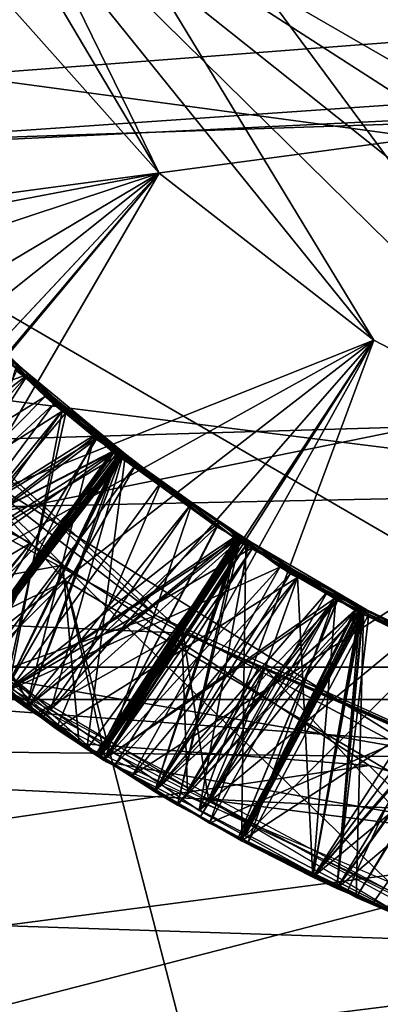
# Model space of a CAD drawing. Extents: x 0 to 200, y 18 to 95.
# Tile 263 of 491: x 143.635 to 143.996, y 45.299 to 46.286. Entities that reach past the tile are written whole.
import ezdxf

# ---------------------------------------------------------------- set-up
doc = ezdxf.new("R2010")
doc.units = 0

msp = doc.modelspace()

# ---------------------------------------------------------------- linework, layer by layer
for points in [[(165.431061, 47.89677, 57.972298), (135.799988, 48.817287, 57.894161), (135.799988, 45.636745, 57.894161)], [(143.552917, 47.947014, 35.629288), (144.799988, 48.667015, 35.629288), (144.799988, 45.787018, 35.629288)], [(144.231705, 48.615196, 38.629288), (143.989975, 48.489506, 38.629288), (144.762787, 45.727478, 38.629288)], [(143.989975, 48.489506, 38.629288), (143.774979, 48.322166, 38.629288), (144.762787, 45.727478, 38.629288)], [(143.774979, 48.322166, 38.629288), (143.593796, 48.118694, 38.629288), (144.762787, 45.727478, 38.629288)], [(143.593796, 48.118694, 38.629288), (143.452408, 47.885811, 38.629288), (144.762787, 45.727478, 38.629288)], [(143.552917, 46.507015, 35.629288), (143.552917, 47.947014, 35.629288), (144.799988, 45.787018, 35.629288)], [(165.459961, 47.672756, 57.991718), (165.431061, 47.89677, 57.972298), (135.799988, 45.636745, 57.894161)], [(143.452408, 47.885811, 38.629288), (143.355469, 47.631191, 38.629288), (144.762787, 45.727478, 38.629288)], [(165.439575, 46.504829, 57.978249), (165.459961, 47.672756, 57.991718), (135.799988, 45.636745, 57.894161)], [(143.355469, 47.631191, 38.629288), (143.306198, 47.363239, 38.629288), (144.762787, 45.727478, 38.629288)], [(143.306198, 47.363239, 38.629288), (143.306198, 47.09079, 38.629288), (144.762787, 45.727478, 38.629288)], [(98.275146, 47.227016, 36), (174.799988, 47.227016, 36), (98.615891, 44.638824, 36.34074)], [(98.615891, 44.638824, 36.34074), (174.799988, 47.227016, 36), (174.799988, 42.227016, 37.339745)], [(118.275154, 47.227016, 56), (117.93441, 44.638824, 55.65926), (174.799988, 42.227016, 54.660255)], [(174.799988, 47.227016, 56), (118.275154, 47.227016, 56), (174.799988, 42.227016, 54.660255)], [(159.5, 43.927017, 40.284233), (133, 47.227016, 39.400002), (133, 43.927017, 40.284233)], [(159.5, 47.227016, 39.400002), (133, 47.227016, 39.400002), (159.5, 43.927017, 40.284233)], [(159.5, 47.227016, 52.599998), (159.5, 43.927017, 51.715767), (133, 43.927017, 51.715767)], [(133, 47.227016, 52.599998), (159.5, 47.227016, 52.599998), (133, 43.927017, 51.715767)], [(136.199997, 47.227016, 36.5), (148.199997, 45.604733, 36.639542), (136.199997, 45.604733, 36.639542)], [(136.199997, 47.227016, 36.5), (148.199997, 47.227016, 36.5), (148.199997, 45.604733, 36.639542)], [(136.799988, 45.839447, 55.650761), (165.799988, 47.227016, 55.75), (165.799988, 44.457867, 55.348492)], [(136.799988, 47.227016, 55.650761), (165.799988, 47.227016, 55.75), (136.799988, 45.839447, 55.650761)], [(141.5, 47.227016, 38.200001), (148.199997, 43.327015, 39.245003), (141.5, 43.327015, 39.245003)], [(141.5, 47.227016, 38.200001), (148.199997, 47.227016, 38.200001), (148.199997, 43.327015, 39.245003)], [(148.199997, 47.227016, 53.799999), (141.5, 47.227016, 53.799999), (141.5, 43.327015, 52.754997)], [(148.199997, 43.327015, 52.754997), (148.199997, 47.227016, 53.799999), (141.5, 43.327015, 52.754997)], [(143.306198, 47.09079, 38.629288), (144.492172, 45.758942, 38.629288), (144.762787, 45.727478, 38.629288)], [(143.306198, 47.09079, 38.629288), (144.231705, 45.838833, 38.629288), (144.492172, 45.758942, 38.629288)], [(143.306198, 47.09079, 38.629288), (143.989975, 45.964527, 38.629288), (144.231705, 45.838833, 38.629288)], [(143.306198, 47.09079, 38.629288), (143.774979, 46.131866, 38.629288), (143.989975, 45.964527, 38.629288)], [(143.306198, 47.09079, 38.629288), (143.593796, 46.335335, 38.629288), (143.774979, 46.131866, 38.629288)], [(148.199997, 46.727016, 55.486832), (136.199997, 46.727016, 55.486832), (136.199997, 45.114326, 55.262104)], [(148.199997, 45.114326, 55.262104), (148.199997, 46.727016, 55.486832), (136.199997, 45.114326, 55.262104)], [(142.899994, 45.64674, 53.842369), (148.199997, 46.727016, 53.98436), (148.199997, 45.254375, 53.752979)], [(142.899994, 46.727016, 53.98436), (148.199997, 46.727016, 53.98436), (142.899994, 45.64674, 53.842369)], [(165.397278, 46.245625, 57.949612), (165.439575, 46.504829, 57.978249), (135.799988, 45.636745, 57.894161)], [(143.552917, 46.507015, 33.629288), (144.799988, 45.787018, 33.629288), (144.762787, 45.727478, 33.629288)], [(144.492172, 45.758942, 33.629288), (143.552917, 46.507015, 33.629288), (144.762787, 45.727478, 33.629288)], [(144.231705, 45.838833, 33.629288), (143.552917, 46.507015, 33.629288), (144.492172, 45.758942, 33.629288)], [(143.552917, 46.507015, 35.629288), (144.799988, 45.787018, 35.629288), (144.799988, 45.787018, 33.629288)], [(143.552917, 46.507015, 33.629288), (143.552917, 46.507015, 35.629288), (144.799988, 45.787018, 33.629288)], [(143.989975, 45.964527, 33.629288), (143.552917, 46.507015, 33.629288), (144.231705, 45.838833, 33.629288)], [(143.774979, 46.131866, 33.629288), (143.552917, 46.507015, 33.629288), (143.989975, 45.964527, 33.629288)], [(143.593796, 46.335335, 33.629288), (143.552917, 46.507015, 33.629288), (143.774979, 46.131866, 33.629288)], [(148.199997, 46.481663, 38.034798), (142.899994, 46.48217, 38.037628), (142.899994, 45.11227, 38.284569)], [(148.199997, 46.481663, 38.034798), (142.899994, 45.11227, 38.284569), (148.199997, 45.016834, 38.311367)], [(143.774979, 46.131866, 38.629288), (143.593796, 46.335335, 38.629288), (143.205261, 46.022911, 38.129292)], [(143.593796, 46.335335, 33.629288), (143.774979, 46.131866, 33.629288), (143.285522, 45.970089, 34.097401)], [(165.298126, 45.638039, 57.882481), (165.397278, 46.245625, 57.949612), (135.799988, 45.636745, 57.894161)], [(143.774979, 46.131866, 38.629288), (143.205261, 46.022911, 38.129292), (143.433304, 45.766815, 38.129292)], [(143.285522, 45.970089, 34.097401), (143.774979, 46.131866, 33.629288), (143.358292, 45.884098, 34.101437)], [(143.358292, 45.884098, 34.101437), (143.774979, 46.131866, 33.629288), (143.400879, 45.833755, 34.103798)], [(143.400879, 45.833755, 34.103798), (143.774979, 46.131866, 33.629288), (143.450378, 45.784985, 34.106281)], [(143.774979, 46.131866, 38.629288), (143.433304, 45.766815, 38.129292), (143.453964, 45.750744, 38.129292)], [(143.450378, 45.784985, 34.106281), (143.774979, 46.131866, 33.629288), (143.47023, 45.765423, 34.107277)], [(143.989975, 45.964527, 38.629288), (143.774979, 46.131866, 38.629288), (143.453964, 45.750744, 38.129292)], [(143.47023, 45.765423, 34.107277), (143.774979, 46.131866, 33.629288), (143.528305, 45.708218, 34.110184)], [(143.774979, 46.131866, 33.629288), (143.989975, 45.964527, 33.629288), (143.528305, 45.708218, 34.110184)], [(143.235092, 45.981586, 35.574886), (143.353836, 46.076542, 35.661392), (143.651672, 45.590279, 35.606838)], [(143.353836, 46.076542, 35.661392), (143.797638, 45.672535, 35.697697), (143.651672, 45.590279, 35.606838)], [(143.353836, 46.076542, 35.661392), (143.404221, 46.030479, 35.992409), (143.797638, 45.672535, 35.697697)], [(143.497665, 46.069031, 37.203312), (143.643845, 45.930458, 37.216206), (143.368271, 45.830536, 37.356987)], [(143.497665, 46.069031, 37.203312), (143.575516, 45.988968, 37.038315), (143.643845, 45.930458, 37.216206)], [(143.404221, 46.030479, 35.992409), (143.300858, 45.940052, 36.080566), (143.799255, 45.671055, 36.024723)], [(143.797638, 45.672535, 35.697697), (143.404221, 46.030479, 35.992409), (143.799255, 45.671055, 36.024723)], [(143.669434, 45.900551, 37.746552), (143.553543, 46.009117, 37.736397), (143.479523, 45.724899, 37.596474)], [(143.615997, 45.955437, 37.913799), (143.553543, 46.009117, 37.736397), (143.669434, 45.900551, 37.746552)], [(143.660858, 45.908176, 37.04583), (143.575516, 45.988968, 37.038315), (143.434586, 45.768143, 36.893002)], [(143.643845, 45.930458, 37.216206), (143.575516, 45.988968, 37.038315), (143.660858, 45.908176, 37.04583)], [(143.989975, 45.964527, 38.629288), (143.453964, 45.750744, 38.129292), (143.719971, 45.543697, 38.129292)], [(143.528305, 45.708218, 34.110184), (143.989975, 45.964527, 33.629288), (143.591888, 45.655998, 34.113113)], [(143.591888, 45.655998, 34.113113), (143.989975, 45.964527, 33.629288), (143.666763, 45.594517, 34.116562)], [(143.666763, 45.594517, 34.116562), (143.989975, 45.964527, 33.629288), (143.722504, 45.556622, 34.118954)], [(143.989975, 45.964527, 38.629288), (143.719971, 45.543697, 38.129292), (143.748352, 45.528938, 38.129292)], [(143.722504, 45.556622, 34.118954), (143.989975, 45.964527, 33.629288), (143.726562, 45.55386, 34.119125)], [(143.726562, 45.55386, 34.119125), (143.989975, 45.964527, 33.629288), (143.81517, 45.493607, 34.122929)], [(144.231705, 45.838833, 38.629288), (143.989975, 45.964527, 38.629288), (143.748352, 45.528938, 38.129292)], [(143.989975, 45.964527, 33.629288), (144.231705, 45.838833, 33.629288), (143.81517, 45.493607, 34.122929)], [(143.615997, 45.955437, 37.913799), (143.678116, 45.893539, 37.919415), (143.453979, 45.750526, 38.063534)], [(143.615997, 45.955437, 37.913799), (143.669434, 45.900551, 37.746552), (143.678116, 45.893539, 37.919415)], [(143.646759, 45.761501, 34.629711), (143.258392, 45.94968, 34.678612), (143.575317, 45.671268, 34.70229)], [(143.516861, 45.904388, 34.612179), (143.258392, 45.94968, 34.678612), (143.646759, 45.761501, 34.629711)], [(143.713455, 45.866951, 36.350235), (143.627884, 45.945602, 36.342796), (143.479523, 45.724899, 36.196476)], [(143.727951, 45.853027, 35.651524), (143.628662, 45.94418, 35.642895), (143.479523, 45.724899, 35.496475)], [(143.729095, 45.852734, 34.951588), (143.630127, 45.943501, 34.942993), (143.479523, 45.724899, 34.796474)], [(143.627777, 45.94537, 36.514801), (143.712189, 45.865562, 36.522236), (143.499786, 45.707317, 36.66703)], [(143.630142, 45.943485, 35.114998), (143.72879, 45.852398, 35.123589), (143.499786, 45.707317, 35.267029)], [(143.626175, 45.941673, 35.814892), (143.628662, 45.94418, 35.642895), (143.727951, 45.853027, 35.651524)], [(143.627777, 45.94537, 36.514801), (143.627884, 45.945602, 36.342796), (143.712189, 45.865562, 36.522236)], [(143.627884, 45.945602, 36.342796), (143.713455, 45.866951, 36.350235), (143.712189, 45.865562, 36.522236)], [(143.630142, 45.943485, 35.114998), (143.630127, 45.943501, 34.942993), (143.72879, 45.852398, 35.123589)], [(143.630127, 45.943501, 34.942993), (143.729095, 45.852734, 34.951588), (143.72879, 45.852398, 35.123589)], [(143.300858, 45.940052, 36.080566), (143.524765, 45.682949, 36.099705), (143.799255, 45.671055, 36.024723)], [(143.626175, 45.941673, 35.814892), (143.738846, 45.852074, 35.824108), (143.499786, 45.707317, 35.96703)], [(143.729874, 45.851582, 34.251675), (143.634552, 45.938766, 34.243408), (143.528305, 45.708218, 34.110184)], [(143.630859, 45.934727, 34.415409), (143.741287, 45.850399, 34.424301), (143.556564, 45.660522, 34.571129)], [(143.626175, 45.941673, 35.814892), (143.727951, 45.853027, 35.651524), (143.738846, 45.852074, 35.824108)], [(143.630859, 45.934727, 34.415409), (143.634552, 45.938766, 34.243408), (143.741287, 45.850399, 34.424301)], [(143.634552, 45.938766, 34.243408), (143.729874, 45.851582, 34.251675), (143.741287, 45.850399, 34.424301)], [(143.368271, 45.830536, 37.356987), (143.643845, 45.930458, 37.216206), (143.434692, 45.768299, 37.362061)], [(143.434692, 45.768299, 37.362061), (143.643845, 45.930458, 37.216206), (143.469742, 45.73547, 37.364735)], [(143.469742, 45.73547, 37.364735), (143.643845, 45.930458, 37.216206), (143.499786, 45.707317, 37.367031)], [(143.643845, 45.930458, 37.216206), (143.710159, 45.867596, 37.222057), (143.499786, 45.707317, 37.367031)], [(143.643845, 45.930458, 37.216206), (143.660858, 45.908176, 37.04583), (143.710159, 45.867596, 37.222057)], [(143.516861, 45.904388, 34.612179), (143.646759, 45.761501, 34.629711), (143.176483, 45.482338, 34.129875)], [(143.660858, 45.908176, 37.04583), (143.434586, 45.768143, 36.893002), (143.479523, 45.724899, 36.896477)], [(143.712418, 45.870693, 37.049908), (143.660858, 45.908176, 37.04583), (143.479523, 45.724899, 36.896477)], [(143.660858, 45.908176, 37.04583), (143.712418, 45.870693, 37.049908), (143.710159, 45.867596, 37.222057)], [(143.678619, 45.739159, 36.365894), (143.434448, 45.898796, 36.340893), (136.799988, 44.485817, 36.7467)], [(143.434448, 45.898796, 36.340893), (143.678619, 45.739159, 36.365894), (143.607101, 45.639088, 36.303177)], [(143.453979, 45.750526, 38.063534), (143.678116, 45.893539, 37.919415), (143.528091, 45.683559, 38.069099)], [(143.669434, 45.900551, 37.746552), (143.479523, 45.724899, 37.596474), (143.516876, 45.694935, 37.599144)], [(143.678497, 45.894051, 37.747269), (143.669434, 45.900551, 37.746552), (143.516876, 45.694935, 37.599144)], [(143.681656, 45.891785, 37.747517), (143.678497, 45.894051, 37.747269), (143.516876, 45.694935, 37.599144)], [(143.528091, 45.683559, 38.069099), (143.678116, 45.893539, 37.919415), (143.623657, 45.611805, 38.07576)], [(143.678116, 45.893539, 37.919415), (143.777466, 45.823151, 37.927208), (143.623657, 45.611805, 38.07576)], [(143.669434, 45.900551, 37.746552), (143.678497, 45.894051, 37.747269), (143.678116, 45.893539, 37.919415)], [(143.678116, 45.893539, 37.919415), (143.678497, 45.894051, 37.747269), (143.681656, 45.891785, 37.747517)], [(143.678116, 45.893539, 37.919415), (143.681656, 45.891785, 37.747517), (143.777466, 45.823151, 37.927208)], [(143.681656, 45.891785, 37.747517), (143.516876, 45.694935, 37.599144), (143.620102, 45.612125, 37.606518)], [(143.869278, 45.757256, 37.762299), (143.681656, 45.891785, 37.747517), (143.620102, 45.612125, 37.606518)], [(143.777466, 45.823151, 37.927208), (143.681656, 45.891785, 37.747517), (143.869278, 45.757256, 37.762299)], [(143.772186, 45.688797, 35.322773), (143.567444, 45.878342, 35.305901), (143.60228, 45.628151, 35.404884)], [(143.571182, 45.84407, 34.980671), (143.567444, 45.878342, 35.305901), (143.772186, 45.688797, 35.322773)], [(143.712418, 45.870693, 37.049908), (143.479523, 45.724899, 36.896477), (143.594788, 45.632442, 36.904709)], [(143.713455, 45.866951, 36.350235), (143.479523, 45.724899, 36.196476), (143.577637, 45.646194, 36.203484)], [(143.499786, 45.707317, 37.367031), (143.710159, 45.867596, 37.222057), (143.641876, 45.596443, 37.377071)], [(143.499786, 45.707317, 36.66703), (143.712189, 45.865562, 36.522236), (143.577805, 45.646439, 36.672543)], [(143.731812, 45.850079, 36.351833), (143.713455, 45.866951, 36.350235), (143.577637, 45.646194, 36.203484)], [(143.712189, 45.865562, 36.522236), (143.735138, 45.850159, 36.524006), (143.577805, 45.646439, 36.672543)], [(143.752609, 45.841469, 37.053085), (143.712418, 45.870693, 37.049908), (143.594788, 45.632442, 36.904709)], [(143.710159, 45.867596, 37.222057), (143.808121, 45.80162, 37.229614), (143.641876, 45.596443, 37.377071)], [(143.710159, 45.867596, 37.222057), (143.712418, 45.870693, 37.049908), (143.752609, 45.841469, 37.053085)], [(143.710159, 45.867596, 37.222057), (143.752609, 45.841469, 37.053085), (143.808121, 45.80162, 37.229614)], [(143.712189, 45.865562, 36.522236), (143.713455, 45.866951, 36.350235), (143.735138, 45.850159, 36.524006)], [(143.735138, 45.850159, 36.524006), (143.713455, 45.866951, 36.350235), (143.731812, 45.850079, 36.351833)], [(143.727951, 45.853027, 35.651524), (143.479523, 45.724899, 35.496475), (143.57901, 45.645092, 35.503582)], [(143.729095, 45.852734, 34.951588), (143.479523, 45.724899, 34.796474), (143.580399, 45.643982, 34.80368)], [(143.499786, 45.707317, 35.267029), (143.72879, 45.852398, 35.123589), (143.580597, 45.644268, 35.272739)], [(143.499786, 45.707317, 35.96703), (143.738846, 45.852074, 35.824108), (143.579193, 45.645359, 35.972641)], [(143.729874, 45.851582, 34.251675), (143.528305, 45.708218, 34.110184), (143.591888, 45.655998, 34.113113)], [(143.556564, 45.660522, 34.571129), (143.741287, 45.850399, 34.424301), (143.581436, 45.642551, 34.572838)], [(143.571182, 45.84407, 34.980671), (144.092026, 45.517838, 35.017853), (144.039703, 45.388134, 34.931282)], [(143.609024, 45.62104, 34.903908), (143.571182, 45.84407, 34.980671), (144.039703, 45.388134, 34.931282)], [(143.571182, 45.84407, 34.980671), (143.772186, 45.688797, 35.322773), (144.092026, 45.517838, 35.017853)], [(143.734085, 45.848598, 36.352005), (143.731812, 45.850079, 36.351833), (143.577637, 45.646194, 36.203484)], [(143.734085, 45.848598, 36.352005), (143.577637, 45.646194, 36.203484), (143.620102, 45.612125, 36.20652)], [(143.577805, 45.646439, 36.672543), (143.735138, 45.850159, 36.524006), (143.641876, 45.596443, 36.677074)], [(143.73555, 45.848053, 35.652103), (143.727951, 45.853027, 35.651524), (143.57901, 45.645092, 35.503582)], [(143.73555, 45.848053, 35.652103), (143.57901, 45.645092, 35.503582), (143.620102, 45.612125, 35.506519)], [(143.579193, 45.645359, 35.972641), (143.738846, 45.852074, 35.824108), (143.641876, 45.596443, 35.977074)], [(143.733414, 45.848766, 34.951965), (143.729095, 45.852734, 34.951588), (143.580399, 45.643982, 34.80368)], [(143.736542, 45.846745, 34.952202), (143.733414, 45.848766, 34.951965), (143.580399, 45.643982, 34.80368)], [(143.736542, 45.846745, 34.952202), (143.580399, 45.643982, 34.80368), (143.620102, 45.612125, 34.806519)], [(143.72879, 45.852398, 35.123589), (143.736816, 45.84716, 35.124203), (143.580597, 45.644268, 35.272739)], [(143.580597, 45.644268, 35.272739), (143.736816, 45.84716, 35.124203), (143.641876, 45.596443, 35.277073)], [(143.581436, 45.642551, 34.572838), (143.741287, 45.850399, 34.424301), (143.702637, 45.554947, 34.581173)], [(143.738052, 45.846249, 34.2523), (143.729874, 45.851582, 34.251675), (143.591888, 45.655998, 34.113113)], [(143.738052, 45.846249, 34.2523), (143.591888, 45.655998, 34.113113), (143.666763, 45.594517, 34.116562)], [(143.854736, 45.770153, 36.361217), (143.734085, 45.848598, 36.352005), (143.620102, 45.612125, 36.20652)], [(143.835861, 45.782482, 35.659771), (143.73555, 45.848053, 35.652103), (143.620102, 45.612125, 35.506519)], [(143.857315, 45.768528, 34.961411), (143.736542, 45.846745, 34.952202), (143.620102, 45.612125, 34.806519)], [(143.738846, 45.852074, 35.824108), (143.832611, 45.777508, 35.831776), (143.641876, 45.596443, 35.977074)], [(143.735138, 45.850159, 36.524006), (143.854706, 45.769955, 36.533218), (143.641876, 45.596443, 36.677074)], [(143.736816, 45.84716, 35.124203), (143.857315, 45.76849, 35.133415), (143.641876, 45.596443, 35.277073)], [(143.858612, 45.767658, 34.261509), (143.738052, 45.846249, 34.2523), (143.666763, 45.594517, 34.116562)], [(143.741287, 45.850399, 34.424301), (143.855682, 45.763062, 34.433514), (143.702637, 45.554947, 34.581173)], [(143.738846, 45.852074, 35.824108), (143.727951, 45.853027, 35.651524), (143.73555, 45.848053, 35.652103)], [(143.72879, 45.852398, 35.123589), (143.729095, 45.852734, 34.951588), (143.733414, 45.848766, 34.951965)], [(143.72879, 45.852398, 35.123589), (143.733414, 45.848766, 34.951965), (143.736816, 45.84716, 35.124203)], [(143.741287, 45.850399, 34.424301), (143.729874, 45.851582, 34.251675), (143.738052, 45.846249, 34.2523)], [(143.735138, 45.850159, 36.524006), (143.731812, 45.850079, 36.351833), (143.734085, 45.848598, 36.352005)], [(143.736816, 45.84716, 35.124203), (143.733414, 45.848766, 34.951965), (143.736542, 45.846745, 34.952202)], [(143.735138, 45.850159, 36.524006), (143.734085, 45.848598, 36.352005), (143.854706, 45.769955, 36.533218)], [(143.734085, 45.848598, 36.352005), (143.854736, 45.770153, 36.361217), (143.854706, 45.769955, 36.533218)], [(143.738846, 45.852074, 35.824108), (143.73555, 45.848053, 35.652103), (143.832611, 45.777508, 35.831776)], [(143.73555, 45.848053, 35.652103), (143.835861, 45.782482, 35.659771), (143.832611, 45.777508, 35.831776)], [(143.736816, 45.84716, 35.124203), (143.736542, 45.846745, 34.952202), (143.857315, 45.76849, 35.133415)], [(143.736542, 45.846745, 34.952202), (143.857315, 45.768528, 34.961411), (143.857315, 45.76849, 35.133415)], [(143.741287, 45.850399, 34.424301), (143.738052, 45.846249, 34.2523), (143.855682, 45.763062, 34.433514)], [(143.738052, 45.846249, 34.2523), (143.858612, 45.767658, 34.261509), (143.855682, 45.763062, 34.433514)], [(136.799988, 44.485817, 55.2533), (136.799988, 45.839447, 55.650761), (165.799988, 44.457867, 55.348492)], [(143.752609, 45.841469, 37.053085), (143.594788, 45.632442, 36.904709), (143.620102, 45.612125, 36.906517)], [(143.896042, 45.737186, 37.064434), (143.752609, 45.841469, 37.053085), (143.620102, 45.612125, 36.906517)], [(144.231705, 45.838833, 38.629288), (143.748352, 45.528938, 38.129292), (144.042267, 45.37611, 38.129292)], [(143.808121, 45.80162, 37.229614), (143.752609, 45.841469, 37.053085), (143.896042, 45.737186, 37.064434)], [(143.81517, 45.493607, 34.122929), (144.231705, 45.838833, 33.629288), (143.861221, 45.468029, 34.12479)], [(143.861221, 45.468029, 34.12479), (144.231705, 45.838833, 33.629288), (143.972458, 45.406254, 34.129288)], [(143.972458, 45.406254, 34.129288), (144.231705, 45.838833, 33.629288), (144.042267, 45.37611, 34.129288)], [(143.623657, 45.611805, 38.07576), (143.777466, 45.823151, 37.927208), (143.672119, 45.57542, 38.079136)], [(143.777466, 45.823151, 37.927208), (143.913498, 45.726765, 37.937885), (143.672119, 45.57542, 38.079136)], [(143.777466, 45.823151, 37.927208), (143.869278, 45.757256, 37.762299), (143.913498, 45.726765, 37.937885)], [(143.641876, 45.596443, 37.377071), (143.808121, 45.80162, 37.229614), (143.658142, 45.585957, 37.378151)], [(143.658142, 45.585957, 37.378151), (143.808121, 45.80162, 37.229614), (143.721069, 45.545399, 37.382324)], [(143.808121, 45.80162, 37.229614), (143.95047, 45.705734, 37.240597), (143.721069, 45.545399, 37.382324)], [(143.808121, 45.80162, 37.229614), (143.896042, 45.737186, 37.064434), (143.95047, 45.705734, 37.240597)], [(143.835861, 45.782482, 35.659771), (143.620102, 45.612125, 35.506519), (143.713913, 45.549873, 35.512791)], [(143.641876, 45.596443, 35.977074), (143.832611, 45.777508, 35.831776), (143.713959, 45.549988, 35.98185)], [(143.856018, 45.769302, 35.661312), (143.835861, 45.782482, 35.659771), (143.713913, 45.549873, 35.512791)], [(143.832611, 45.777508, 35.831776), (143.853622, 45.765888, 35.833313), (143.713959, 45.549988, 35.98185)], [(143.832611, 45.777508, 35.831776), (143.835861, 45.782482, 35.659771), (143.853622, 45.765888, 35.833313)], [(143.835861, 45.782482, 35.659771), (143.856018, 45.769302, 35.661312), (143.853622, 45.765888, 35.833313)], [(143.854736, 45.770153, 36.361217), (143.620102, 45.612125, 36.20652), (143.712448, 45.550842, 36.212692)], [(143.857315, 45.768528, 34.961411), (143.620102, 45.612125, 34.806519), (143.715378, 45.548901, 34.812889)], [(143.641876, 45.596443, 36.677074), (143.854706, 45.769955, 36.533218), (143.712479, 45.550934, 36.681755)], [(143.641876, 45.596443, 35.277073), (143.857315, 45.76849, 35.133415), (143.715439, 45.549034, 35.281948)], [(143.858612, 45.767658, 34.261509), (143.666763, 45.594517, 34.116562), (143.722504, 45.556622, 34.118954)], [(143.854736, 45.770153, 36.361217), (143.712448, 45.550842, 36.212692), (143.720963, 45.545189, 36.213264)], [(143.712479, 45.550934, 36.681755), (143.854706, 45.769955, 36.533218), (143.721069, 45.545399, 36.682323)], [(143.856018, 45.769302, 35.661312), (143.713913, 45.549873, 35.512791), (143.720963, 45.545189, 35.513264)], [(143.713959, 45.549988, 35.98185), (143.853622, 45.765888, 35.833313), (143.721069, 45.545399, 35.982323)], [(143.857315, 45.768528, 34.961411), (143.715378, 45.548901, 34.812889), (143.720963, 45.545189, 34.813263)], [(143.715439, 45.549034, 35.281948), (143.857315, 45.76849, 35.133415), (143.721069, 45.545399, 35.282322)], [(143.854736, 45.770153, 36.361217), (143.720963, 45.545189, 36.213264), (143.770279, 45.512466, 36.21656)], [(143.856018, 45.769302, 35.661312), (143.720963, 45.545189, 35.513264), (143.770279, 45.512466, 35.51656)], [(143.857315, 45.768528, 34.961411), (143.720963, 45.545189, 34.813263), (143.770279, 45.512466, 34.816563)], [(143.854706, 45.769955, 36.533218), (143.95343, 45.703735, 36.540825), (143.721069, 45.545399, 36.682323)], [(143.721069, 45.545399, 35.282322), (143.857315, 45.76849, 35.133415), (143.793365, 45.498806, 35.287117)], [(143.721069, 45.545399, 35.982323), (143.853622, 45.765888, 35.833313), (143.793365, 45.498806, 35.987114)], [(143.865036, 45.763474, 34.262001), (143.858612, 45.767658, 34.261509), (143.722504, 45.556622, 34.118954)], [(143.954453, 45.705311, 36.368828), (143.854736, 45.770153, 36.361217), (143.770279, 45.512466, 36.21656)], [(143.9711, 45.694069, 35.670113), (143.856018, 45.769302, 35.661312), (143.770279, 45.512466, 35.51656)], [(143.972397, 45.694, 34.970188), (143.857315, 45.768528, 34.961411), (143.770279, 45.512466, 34.816563)], [(143.857315, 45.76849, 35.133415), (143.972107, 45.693558, 35.142189), (143.793365, 45.498806, 35.287117)], [(143.853622, 45.765888, 35.833313), (143.979599, 45.696209, 35.842525), (143.793365, 45.498806, 35.987114)], [(143.853622, 45.765888, 35.833313), (143.856018, 45.769302, 35.661312), (143.9711, 45.694069, 35.670113)], [(143.979599, 45.696209, 35.842525), (143.853622, 45.765888, 35.833313), (143.9711, 45.694069, 35.670113)], [(143.854706, 45.769955, 36.533218), (143.854736, 45.770153, 36.361217), (143.95343, 45.703735, 36.540825)], [(143.854736, 45.770153, 36.361217), (143.954453, 45.705311, 36.368828), (143.95343, 45.703735, 36.540825)], [(143.855682, 45.763062, 34.433514), (143.858612, 45.767658, 34.261509), (143.86174, 45.758427, 34.434002)], [(143.857315, 45.76849, 35.133415), (143.857315, 45.768528, 34.961411), (143.972107, 45.693558, 35.142189)], [(143.857315, 45.768528, 34.961411), (143.972397, 45.694, 34.970188), (143.972107, 45.693558, 35.142189)], [(143.858612, 45.767658, 34.261509), (143.865036, 45.763474, 34.262001), (143.86174, 45.758427, 34.434002)], [(143.176483, 45.482338, 34.129875), (143.646759, 45.761501, 34.629711), (143.298615, 45.340401, 34.149235)], [(143.646759, 45.761501, 34.629711), (143.681229, 45.723587, 34.634365), (143.298615, 45.340401, 34.149235)], [(143.681229, 45.723587, 34.634365), (143.646759, 45.761501, 34.629711), (143.575317, 45.671268, 34.70229)], [(143.869278, 45.757256, 37.762299), (143.620102, 45.612125, 37.606518), (143.720963, 45.545189, 37.613262)], [(143.702637, 45.554947, 34.581173), (143.855682, 45.763062, 34.433514), (143.716156, 45.546925, 34.582047)], [(143.855682, 45.763062, 34.433514), (143.86174, 45.758427, 34.434002), (143.716156, 45.546925, 34.582047)], [(143.716156, 45.546925, 34.582047), (143.86174, 45.758427, 34.434002), (143.720398, 45.544403, 34.582321)], [(143.720398, 45.544403, 34.582321), (143.86174, 45.758427, 34.434002), (143.85762, 45.462948, 34.591213)], [(143.869278, 45.757256, 37.762299), (143.720963, 45.545189, 37.613262), (143.730682, 45.538738, 37.613914)], [(143.865036, 45.763474, 34.262001), (143.722504, 45.556622, 34.118954), (143.726562, 45.55386, 34.119125)], [(143.865036, 45.763474, 34.262001), (143.726562, 45.55386, 34.119125), (143.81517, 45.493607, 34.122929)], [(143.906403, 45.73064, 37.765221), (143.869278, 45.757256, 37.762299), (143.730682, 45.538738, 37.613914)], [(143.973953, 45.692478, 34.270321), (143.865036, 45.763474, 34.262001), (143.81517, 45.493607, 34.122929)], [(143.86174, 45.758427, 34.434002), (143.982254, 45.694939, 34.442719), (143.85762, 45.462948, 34.591213)], [(143.86174, 45.758427, 34.434002), (143.865036, 45.763474, 34.262001), (143.982254, 45.694939, 34.442719)], [(143.982254, 45.694939, 34.442719), (143.865036, 45.763474, 34.262001), (143.973953, 45.692478, 34.270321)], [(143.869278, 45.757256, 37.762299), (143.906403, 45.73064, 37.765221), (143.913498, 45.726765, 37.937885)], [(143.453964, 45.750744, 38.129292), (143.528091, 45.683559, 38.069099), (143.719971, 45.543697, 38.129292)], [(143.985291, 45.538651, 36.397297), (143.678619, 45.739159, 36.365894), (136.799988, 44.485817, 36.7467)], [(143.607101, 45.639088, 36.303177), (143.678619, 45.739159, 36.365894), (143.695129, 45.560661, 36.309769)], [(143.896042, 45.737186, 37.064434), (143.620102, 45.612125, 36.906517), (143.720963, 45.545189, 36.913265)], [(143.695129, 45.560661, 36.309769), (143.678619, 45.739159, 36.365894), (143.985291, 45.538651, 36.397297)], [(143.896042, 45.737186, 37.064434), (143.720963, 45.545189, 36.913265), (143.770279, 45.512466, 36.916561)], [(143.943954, 45.71323, 37.06786), (143.896042, 45.737186, 37.064434), (143.770279, 45.512466, 36.916561)], [(143.896042, 45.737186, 37.064434), (143.943954, 45.71323, 37.06786), (143.95047, 45.705734, 37.240597)], [(143.672119, 45.57542, 38.079136), (143.913498, 45.726765, 37.937885), (143.748276, 45.528431, 38.084122)], [(143.906403, 45.73064, 37.765221), (143.730682, 45.538738, 37.613914), (143.770279, 45.512466, 37.616562)], [(143.748276, 45.528431, 38.084122), (143.913498, 45.726765, 37.937885), (143.825394, 45.480843, 38.089172)], [(143.913666, 45.7271, 37.765739), (143.906403, 45.73064, 37.765221), (143.770279, 45.512466, 37.616562)], [(143.913666, 45.7271, 37.765739), (143.770279, 45.512466, 37.616562), (143.928802, 45.426731, 37.626602)], [(143.913498, 45.726765, 37.937885), (143.952057, 45.708191, 37.940624), (143.825394, 45.480843, 38.089172)], [(143.906403, 45.73064, 37.765221), (143.913666, 45.7271, 37.765739), (143.913498, 45.726765, 37.937885)], [(143.913498, 45.726765, 37.937885), (143.913666, 45.7271, 37.765739), (143.952057, 45.708191, 37.940624)], [(144.072861, 45.649555, 37.777069), (143.913666, 45.7271, 37.765739), (143.928802, 45.426731, 37.626602)], [(143.952057, 45.708191, 37.940624), (143.913666, 45.7271, 37.765739), (144.072861, 45.649555, 37.777069)], [(143.298615, 45.340401, 34.149235), (143.681229, 45.723587, 34.634365), (143.875259, 44.97266, 34.213657)], [(143.681229, 45.723587, 34.634365), (143.575317, 45.671268, 34.70229), (143.722153, 45.542278, 34.713261)], [(143.681229, 45.723587, 34.634365), (144.104263, 45.474758, 34.672108), (143.875259, 44.97266, 34.213657)], [(143.681229, 45.723587, 34.634365), (143.722153, 45.542278, 34.713261), (144.104263, 45.474758, 34.672108)], [(143.516876, 45.694935, 37.599144), (143.499786, 45.707317, 37.367031), (143.641876, 45.596443, 37.377071)], [(143.721069, 45.545399, 37.382324), (143.95047, 45.705734, 37.240597), (143.793365, 45.498806, 37.387115)], [(143.943954, 45.71323, 37.06786), (143.770279, 45.512466, 36.916561), (143.816498, 45.487473, 36.919487)], [(143.793365, 45.498806, 37.387115), (143.95047, 45.705734, 37.240597), (143.864182, 45.461727, 37.391571)], [(143.952179, 45.709126, 37.068447), (143.943954, 45.71323, 37.06786), (143.816498, 45.487473, 36.919487)], [(143.952179, 45.709126, 37.068447), (143.816498, 45.487473, 36.919487), (143.928802, 45.426731, 36.926605)], [(143.952057, 45.708191, 37.940624), (144.141068, 45.617195, 37.954052), (143.825394, 45.480843, 38.089172)], [(143.95047, 45.705734, 37.240597), (143.985001, 45.689987, 37.243027), (143.864182, 45.461727, 37.391571)], [(144.150497, 45.609966, 37.082642), (143.952179, 45.709126, 37.068447), (143.928802, 45.426731, 36.926605)], [(143.943954, 45.71323, 37.06786), (143.952179, 45.709126, 37.068447), (143.95047, 45.705734, 37.240597)], [(143.95047, 45.705734, 37.240597), (143.952179, 45.709126, 37.068447), (143.985001, 45.689987, 37.243027)], [(143.952057, 45.708191, 37.940624), (144.072861, 45.649555, 37.777069), (144.141068, 45.617195, 37.954052)], [(143.985001, 45.689987, 37.243027), (143.952179, 45.709126, 37.068447), (144.150497, 45.609966, 37.082642)], [(143.721069, 45.545399, 36.682323), (143.95343, 45.703735, 36.540825), (143.793365, 45.498806, 36.687115)], [(143.954453, 45.705311, 36.368828), (143.770279, 45.512466, 36.21656), (143.854599, 45.466866, 36.221901)], [(143.793365, 45.498806, 36.687115), (143.95343, 45.703735, 36.540825), (143.854523, 45.466785, 36.690964)], [(143.793365, 45.498806, 35.987114), (143.979599, 45.696209, 35.842525), (143.856094, 45.465965, 35.991062)], [(143.95343, 45.703735, 36.540825), (143.976166, 45.693489, 36.542423), (143.854523, 45.466785, 36.690964)], [(143.975357, 45.691715, 36.370426), (143.954453, 45.705311, 36.368828), (143.854599, 45.466866, 36.221901)], [(143.856094, 45.465965, 35.991062), (143.979599, 45.696209, 35.842525), (143.953033, 45.415203, 35.997158)], [(143.979599, 45.696209, 35.842525), (144.086823, 45.636913, 35.850368), (143.953033, 45.415203, 35.997158)], [(143.95343, 45.703735, 36.540825), (143.954453, 45.705311, 36.368828), (143.976166, 45.693489, 36.542423)], [(143.976166, 45.693489, 36.542423), (143.954453, 45.705311, 36.368828), (143.975357, 45.691715, 36.370426)], [(143.979599, 45.696209, 35.842525), (143.9711, 45.694069, 35.670113), (143.976944, 45.691509, 35.670521)], [(143.979599, 45.696209, 35.842525), (143.976944, 45.691509, 35.670521), (144.086823, 45.636913, 35.850368)], [(143.620102, 45.612125, 37.606518), (143.516876, 45.694935, 37.599144), (143.641876, 45.596443, 37.377071)], [(143.772186, 45.688797, 35.322773), (143.60228, 45.628151, 35.404884), (144.096817, 45.542976, 35.344303)], [(143.9711, 45.694069, 35.670113), (143.770279, 45.512466, 35.51656), (143.85614, 45.466026, 35.521999)], [(143.972397, 45.694, 34.970188), (143.770279, 45.512466, 34.816563), (143.857681, 45.465191, 34.822098)], [(143.772186, 45.688797, 35.322773), (144.096817, 45.542976, 35.344303), (144.092026, 45.517838, 35.017853)], [(143.793365, 45.498806, 35.287117), (143.972107, 45.693558, 35.142189), (143.857635, 45.465153, 35.291157)], [(143.973953, 45.692478, 34.270321), (143.81517, 45.493607, 34.122929), (143.861221, 45.468029, 34.12479)], [(143.854523, 45.466785, 36.690964), (143.976166, 45.693489, 36.542423), (143.953033, 45.415203, 36.697159)], [(143.975357, 45.691715, 36.370426), (143.854599, 45.466866, 36.221901), (143.928802, 45.426731, 36.226604)], [(143.976944, 45.691509, 35.670521), (143.9711, 45.694069, 35.670113), (143.85614, 45.466026, 35.521999)], [(143.976944, 45.691509, 35.670521), (143.85614, 45.466026, 35.521999), (143.928802, 45.426731, 35.526604)], [(143.982254, 45.694939, 34.442719), (144.109589, 45.627853, 34.451931), (143.85762, 45.462948, 34.591213)], [(143.972107, 45.693558, 35.142189), (143.978317, 45.690842, 35.14262), (143.857635, 45.465153, 35.291157)], [(143.857635, 45.465153, 35.291157), (143.978317, 45.690842, 35.14262), (143.953033, 45.415203, 35.297157)], [(143.978088, 45.690315, 34.970619), (143.972397, 45.694, 34.970188), (143.857681, 45.465191, 34.822098)], [(143.978088, 45.690315, 34.970619), (143.857681, 45.465191, 34.822098), (143.928802, 45.426731, 34.826603)], [(143.979614, 45.690014, 34.270718), (143.973953, 45.692478, 34.270321), (143.861221, 45.468029, 34.12479)], [(143.979614, 45.690014, 34.270718), (143.861221, 45.468029, 34.12479), (143.972458, 45.406254, 34.129288)], [(143.864182, 45.461727, 37.391571), (143.985001, 45.689987, 37.243027), (143.953033, 45.415203, 37.39716)], [(144.107178, 45.634003, 36.379635), (143.975357, 45.691715, 36.370426), (143.928802, 45.426731, 36.226604)], [(144.089233, 45.642429, 35.678364), (143.976944, 45.691509, 35.670521), (143.928802, 45.426731, 35.526604)], [(144.109985, 45.632732, 34.979832), (143.978088, 45.690315, 34.970619), (143.928802, 45.426731, 34.826603)], [(143.976166, 45.693489, 36.542423), (144.107407, 45.63435, 36.551636), (143.953033, 45.415203, 36.697159)], [(143.978317, 45.690842, 35.14262), (144.110199, 45.633244, 35.151833), (143.953033, 45.415203, 35.297157)], [(143.985001, 45.689987, 37.243027), (144.175827, 45.602978, 37.256454), (143.953033, 45.415203, 37.39716)], [(143.972107, 45.693558, 35.142189), (143.972397, 45.694, 34.970188), (143.978088, 45.690315, 34.970619)], [(143.978317, 45.690842, 35.14262), (143.972107, 45.693558, 35.142189), (143.978088, 45.690315, 34.970619)], [(144.111588, 45.632626, 34.27993), (143.979614, 45.690014, 34.270718), (143.972458, 45.406254, 34.129288)], [(143.982254, 45.694939, 34.442719), (143.973953, 45.692478, 34.270321), (143.979614, 45.690014, 34.270718)], [(143.976166, 45.693489, 36.542423), (143.975357, 45.691715, 36.370426), (144.107407, 45.63435, 36.551636)], [(144.107407, 45.63435, 36.551636), (143.975357, 45.691715, 36.370426), (144.107178, 45.634003, 36.379635)], [(143.976944, 45.691509, 35.670521), (144.089233, 45.642429, 35.678364), (144.086823, 45.636913, 35.850368)], [(143.978317, 45.690842, 35.14262), (143.978088, 45.690315, 34.970619), (144.110199, 45.633244, 35.151833)], [(144.110199, 45.633244, 35.151833), (143.978088, 45.690315, 34.970619), (144.109985, 45.632732, 34.979832)], [(143.982254, 45.694939, 34.442719), (143.979614, 45.690014, 34.270718), (144.111588, 45.632626, 34.27993)], [(143.982254, 45.694939, 34.442719), (144.111588, 45.632626, 34.27993), (144.109589, 45.627853, 34.451931)], [(143.985001, 45.689987, 37.243027), (144.150497, 45.609966, 37.082642), (144.175827, 45.602978, 37.256454)], [(143.799255, 45.671055, 36.024723), (143.524765, 45.682949, 36.099705), (143.824448, 45.504074, 36.119259)], [(143.528091, 45.683559, 38.069099), (143.623657, 45.611805, 38.07576), (143.719971, 45.543697, 38.129292)], [(143.651672, 45.590279, 35.606838), (143.797638, 45.672535, 35.697697), (143.803482, 45.513264, 35.616356)], [(143.797638, 45.672535, 35.697697), (143.875763, 45.638439, 35.70285), (143.803482, 45.513264, 35.616356)], [(143.797638, 45.672535, 35.697697), (143.799255, 45.671055, 36.024723), (143.875763, 45.638439, 35.70285)], [(143.879639, 45.635334, 36.030041), (143.799255, 45.671055, 36.024723), (143.824448, 45.504074, 36.119259)], [(143.875763, 45.638439, 35.70285), (143.799255, 45.671055, 36.024723), (143.879639, 45.635334, 36.030041)], [(142.899994, 45.261688, 53.728294), (142.899994, 45.64674, 53.842369), (148.199997, 45.254375, 53.752979)], [(143.620102, 45.612125, 36.906517), (143.577805, 45.646439, 36.672543), (143.641876, 45.596443, 36.677074)], [(144.072861, 45.649555, 37.777069), (143.928802, 45.426731, 37.626602), (143.963165, 45.411976, 37.628689)], [(144.072861, 45.649555, 37.777069), (143.963165, 45.411976, 37.628689), (144.042953, 45.377708, 37.633526)], [(165.298126, 45.638039, 57.882481), (135.799988, 45.636745, 57.894161), (165.245712, 45.316898, 57.847004)], [(164.314835, 42.807343, 57.156452), (135.799988, 45.636745, 57.894161), (135.799988, 42.567917, 57.058609)], [(164.404221, 43.011944, 57.224903), (135.799988, 45.636745, 57.894161), (164.314835, 42.807343, 57.156452)], [(164.854919, 44.043587, 57.570038), (135.799988, 45.636745, 57.894161), (164.404221, 43.011944, 57.224903)], [(165.047028, 44.669514, 57.706184), (135.799988, 45.636745, 57.894161), (164.854919, 44.043587, 57.570038)], [(165.245712, 45.316898, 57.847004), (135.799988, 45.636745, 57.894161), (165.047028, 44.669514, 57.706184)], [(143.620102, 45.612125, 36.20652), (143.579193, 45.645359, 35.972641), (143.641876, 45.596443, 35.977074)], [(143.620102, 45.612125, 35.506519), (143.580597, 45.644268, 35.272739), (143.641876, 45.596443, 35.277073)], [(143.620102, 45.612125, 34.806519), (143.581436, 45.642551, 34.572838), (143.702637, 45.554947, 34.581173)], [(143.875763, 45.638439, 35.70285), (143.880096, 45.636547, 35.703136), (143.803482, 45.513264, 35.616356)], [(143.803482, 45.513264, 35.616356), (143.880096, 45.636547, 35.703136), (144.161377, 45.331715, 35.63879)], [(143.880096, 45.636547, 35.703136), (143.875763, 45.638439, 35.70285), (143.879639, 45.635334, 36.030041)], [(143.880096, 45.636547, 35.703136), (143.879639, 45.635334, 36.030041), (143.893448, 45.6292, 36.030952)], [(143.880096, 45.636547, 35.703136), (144.344345, 45.433937, 35.733776), (144.161377, 45.331715, 35.63879)], [(143.880096, 45.636547, 35.703136), (143.893448, 45.6292, 36.030952), (144.344345, 45.433937, 35.733776)], [(144.089233, 45.642429, 35.678364), (143.928802, 45.426731, 35.526604), (144.004761, 45.394112, 35.531208)], [(143.953033, 45.415203, 35.997158), (144.086823, 45.636913, 35.850368), (144.004623, 45.393864, 36.000271)], [(144.096817, 45.542976, 35.344303), (143.60228, 45.628151, 35.404884), (144.036758, 45.396648, 35.432457)], [(143.893448, 45.6292, 36.030952), (143.879639, 45.635334, 36.030041), (143.824448, 45.504074, 36.119259)], [(143.893448, 45.6292, 36.030952), (143.824448, 45.504074, 36.119259), (144.31604, 45.441441, 36.05891)], [(143.85762, 45.462948, 34.591213), (144.109589, 45.627853, 34.451931), (144.007446, 45.391396, 34.600464)], [(143.893448, 45.6292, 36.030952), (144.31604, 45.441441, 36.05891), (144.344345, 45.433937, 35.733776)], [(144.107178, 45.634003, 36.379635), (143.928802, 45.426731, 36.226604), (144.003128, 45.394814, 36.23111)], [(144.109985, 45.632732, 34.979832), (143.928802, 45.426731, 34.826603), (144.006378, 45.393417, 34.831306)], [(143.953033, 45.415203, 36.697159), (144.107407, 45.63435, 36.551636), (144.002991, 45.394543, 36.700169)], [(143.953033, 45.415203, 35.297157), (144.110199, 45.633244, 35.151833), (144.006256, 45.393188, 35.300369)], [(144.111588, 45.632626, 34.27993), (143.972458, 45.406254, 34.129288), (144.007523, 45.391689, 34.131405)], [(143.825394, 45.480843, 38.089172), (144.141068, 45.617195, 37.954052), (143.988205, 45.399525, 38.099312)], [(143.988205, 45.399525, 38.099312), (144.141068, 45.617195, 37.954052), (144.042923, 45.378098, 38.102585)], [(143.620102, 45.612125, 36.906517), (143.712479, 45.550934, 36.681755), (143.720963, 45.545189, 36.913265)], [(143.620102, 45.612125, 37.606518), (143.658142, 45.585957, 37.378151), (143.720963, 45.545189, 37.613262)], [(143.620102, 45.612125, 34.806519), (143.702637, 45.554947, 34.581173), (143.715378, 45.548901, 34.812889)], [(143.713913, 45.549873, 35.512791), (143.620102, 45.612125, 35.506519), (143.715439, 45.549034, 35.281948)], [(143.620102, 45.612125, 35.506519), (143.641876, 45.596443, 35.277073), (143.715439, 45.549034, 35.281948)], [(143.620102, 45.612125, 36.20652), (143.641876, 45.596443, 35.977074), (143.712448, 45.550842, 36.212692)], [(143.620102, 45.612125, 36.906517), (143.641876, 45.596443, 36.677074), (143.712479, 45.550934, 36.681755)], [(143.620102, 45.612125, 37.606518), (143.641876, 45.596443, 37.377071), (143.658142, 45.585957, 37.378151)], [(143.623657, 45.611805, 38.07576), (143.672119, 45.57542, 38.079136), (143.719971, 45.543697, 38.129292)], [(144.150497, 45.609966, 37.082642), (143.928802, 45.426731, 36.926605), (144.042953, 45.377708, 36.933525)], [(136.199997, 45.604733, 36.639542), (148.199997, 44.030109, 37.054062), (136.199997, 44.030109, 37.054062)], [(136.199997, 45.604733, 36.639542), (148.199997, 45.604733, 36.639542), (148.199997, 44.030109, 37.054062)], [(143.953033, 45.415203, 37.39716), (144.175827, 45.602978, 37.256454), (144.043045, 45.377972, 37.402588)], [(143.712448, 45.550842, 36.212692), (143.641876, 45.596443, 35.977074), (143.713959, 45.549988, 35.98185)], [(143.658142, 45.585957, 37.378151), (143.721069, 45.545399, 37.382324), (143.720963, 45.545189, 37.613262)], [(143.748352, 45.528938, 38.129292), (143.672119, 45.57542, 38.079136), (143.748276, 45.528431, 38.084122)], [(143.719971, 45.543697, 38.129292), (143.672119, 45.57542, 38.079136), (143.748352, 45.528938, 38.129292)], [(143.695129, 45.560661, 36.309769), (143.985291, 45.538651, 36.397297), (144.211426, 45.315578, 36.341721)], [(143.715378, 45.548901, 34.812889), (143.702637, 45.554947, 34.581173), (143.716156, 45.546925, 34.582047)], [(143.712448, 45.550842, 36.212692), (143.713959, 45.549988, 35.98185), (143.720963, 45.545189, 36.213264)], [(143.712479, 45.550934, 36.681755), (143.721069, 45.545399, 36.682323), (143.720963, 45.545189, 36.913265)], [(143.713913, 45.549873, 35.512791), (143.721069, 45.545399, 35.282322), (143.720963, 45.545189, 35.513264)], [(143.713913, 45.549873, 35.512791), (143.715439, 45.549034, 35.281948), (143.721069, 45.545399, 35.282322)], [(143.713959, 45.549988, 35.98185), (143.721069, 45.545399, 35.982323), (143.720963, 45.545189, 36.213264)], [(143.715378, 45.548901, 34.812889), (143.716156, 45.546925, 34.582047), (143.720398, 45.544403, 34.582321)], [(143.720963, 45.545189, 34.813263), (143.715378, 45.548901, 34.812889), (143.720398, 45.544403, 34.582321)], [(144.255661, 45.461418, 36.411671), (143.985291, 45.538651, 36.397297), (136.799988, 44.485817, 36.7467)], [(143.720963, 45.545189, 34.813263), (143.720398, 45.544403, 34.582321), (143.770279, 45.512466, 34.816563)], [(143.770279, 45.512466, 34.816563), (143.720398, 45.544403, 34.582321), (143.85762, 45.462948, 34.591213)], [(143.720963, 45.545189, 35.513264), (143.721069, 45.545399, 35.282322), (143.770279, 45.512466, 35.51656)], [(143.720963, 45.545189, 36.213264), (143.721069, 45.545399, 35.982323), (143.770279, 45.512466, 36.21656)], [(143.720963, 45.545189, 36.913265), (143.721069, 45.545399, 36.682323), (143.770279, 45.512466, 36.916561)], [(143.720963, 45.545189, 37.613262), (143.721069, 45.545399, 37.382324), (143.730682, 45.538738, 37.613914)], [(143.770279, 45.512466, 35.51656), (143.721069, 45.545399, 35.282322), (143.793365, 45.498806, 35.287117)], [(143.770279, 45.512466, 36.21656), (143.721069, 45.545399, 35.982323), (143.793365, 45.498806, 35.987114)], [(143.770279, 45.512466, 36.916561), (143.721069, 45.545399, 36.682323), (143.793365, 45.498806, 36.687115)], [(143.730682, 45.538738, 37.613914), (143.721069, 45.545399, 37.382324), (143.793365, 45.498806, 37.387115)], [(144.104263, 45.474758, 34.672108), (143.722153, 45.542278, 34.713261), (144.196884, 45.340523, 34.742046)], [(143.770279, 45.512466, 37.616562), (143.730682, 45.538738, 37.613914), (143.793365, 45.498806, 37.387115)], [(143.985291, 45.538651, 36.397297), (144.255661, 45.461418, 36.411671), (144.211426, 45.315578, 36.341721)], [(143.748352, 45.528938, 38.129292), (143.748276, 45.528431, 38.084122), (143.825394, 45.480843, 38.089172)], [(143.748352, 45.528938, 38.129292), (143.825394, 45.480843, 38.089172), (144.042267, 45.37611, 38.129292)], [(143.770279, 45.512466, 37.616562), (143.864182, 45.461727, 37.391571), (143.928802, 45.426731, 37.626602)], [(143.770279, 45.512466, 37.616562), (143.793365, 45.498806, 37.387115), (143.864182, 45.461727, 37.391571)], [(143.857681, 45.465191, 34.822098), (143.770279, 45.512466, 34.816563), (143.85762, 45.462948, 34.591213)], [(143.770279, 45.512466, 35.51656), (143.793365, 45.498806, 35.287117), (143.85614, 45.466026, 35.521999)], [(143.770279, 45.512466, 36.21656), (143.793365, 45.498806, 35.987114), (143.854599, 45.466866, 36.221901)], [(143.770279, 45.512466, 36.916561), (143.793365, 45.498806, 36.687115), (143.816498, 45.487473, 36.919487)], [(143.85614, 45.466026, 35.521999), (143.793365, 45.498806, 35.287117), (143.857635, 45.465153, 35.291157)], [(143.854599, 45.466866, 36.221901), (143.793365, 45.498806, 35.987114), (143.856094, 45.465965, 35.991062)], [(143.816498, 45.487473, 36.919487), (143.793365, 45.498806, 36.687115), (143.854523, 45.466785, 36.690964)], [(144.31604, 45.441441, 36.05891), (143.824448, 45.504074, 36.119259), (144.0224, 45.385914, 36.132175)], [(143.816498, 45.487473, 36.919487), (143.854523, 45.466785, 36.690964), (143.928802, 45.426731, 36.926605)], [(143.825394, 45.480843, 38.089172), (143.988205, 45.399525, 38.099312), (144.042267, 45.37611, 38.129292)], [(143.875259, 44.97266, 34.213657), (144.104263, 45.474758, 34.672108), (143.930573, 44.957245, 34.216728)], [(144.104263, 45.474758, 34.672108), (144.154129, 45.445427, 34.676556), (143.930573, 44.957245, 34.216728)], [(144.652954, 45.347923, 36.432789), (144.255661, 45.461418, 36.411671), (136.799988, 44.485817, 36.7467)], [(143.928802, 45.426731, 36.926605), (143.854523, 45.466785, 36.690964), (143.953033, 45.415203, 36.697159)], [(143.854599, 45.466866, 36.221901), (143.856094, 45.465965, 35.991062), (143.928802, 45.426731, 36.226604)], [(143.928802, 45.426731, 36.226604), (143.856094, 45.465965, 35.991062), (143.953033, 45.415203, 35.997158)], [(143.85614, 45.466026, 35.521999), (143.857635, 45.465153, 35.291157), (143.928802, 45.426731, 35.526604)], [(143.857681, 45.465191, 34.822098), (143.85762, 45.462948, 34.591213), (143.928802, 45.426731, 34.826603)], [(144.006378, 45.393417, 34.831306), (143.85762, 45.462948, 34.591213), (144.007446, 45.391396, 34.600464)], [(143.928802, 45.426731, 34.826603), (143.85762, 45.462948, 34.591213), (144.006378, 45.393417, 34.831306)], [(143.928802, 45.426731, 35.526604), (143.857635, 45.465153, 35.291157), (143.953033, 45.415203, 35.297157)], [(143.928802, 45.426731, 37.626602), (143.864182, 45.461727, 37.391571), (143.953033, 45.415203, 37.39716)], [(144.154129, 45.445427, 34.676556), (144.223587, 45.431068, 34.680546), (143.930573, 44.957245, 34.216728)], [(143.930573, 44.957245, 34.216728), (144.223587, 45.431068, 34.680546), (144.525925, 44.791309, 34.249794)], [(143.928802, 45.426731, 36.926605), (144.002991, 45.394543, 36.700169), (144.042953, 45.377708, 36.933525)], [(143.928802, 45.426731, 35.526604), (143.953033, 45.415203, 35.297157), (144.004761, 45.394112, 35.531208)], [(143.928802, 45.426731, 36.926605), (143.953033, 45.415203, 36.697159), (144.002991, 45.394543, 36.700169)], [(143.928802, 45.426731, 36.226604), (143.953033, 45.415203, 35.997158), (144.003128, 45.394814, 36.23111)], [(143.928802, 45.426731, 37.626602), (143.953033, 45.415203, 37.39716), (143.963165, 45.411976, 37.628689)], [(143.963165, 45.411976, 37.628689), (143.953033, 45.415203, 37.39716), (144.043045, 45.377972, 37.402588)], [(144.004761, 45.394112, 35.531208), (143.953033, 45.415203, 35.297157), (144.006256, 45.393188, 35.300369)], [(144.003128, 45.394814, 36.23111), (143.953033, 45.415203, 35.997158), (144.004623, 45.393864, 36.000271)], [(143.963165, 45.411976, 37.628689), (144.043045, 45.377972, 37.402588), (144.042953, 45.377708, 37.633526)], [(144.007523, 45.391689, 34.131405), (143.972458, 45.406254, 34.129288), (144.042267, 45.37611, 34.129288)], [(143.988205, 45.399525, 38.099312), (144.042923, 45.378098, 38.102585), (144.042267, 45.37611, 38.129292)], [(144.907593, 45.326244, 36.437073), (144.652954, 45.347923, 36.432789), (136.799988, 44.485817, 36.7467)], [(143.298615, 45.340401, 34.149235), (143.875259, 44.97266, 34.213657), (135.799988, 42.567917, 34.941391)], [(144.907593, 45.326244, 36.437073), (136.799988, 44.485817, 36.7467), (165.799988, 44.457867, 36.651508)]]:
    msp.add_3dface(points)

doc.saveas('drawing.dxf')
